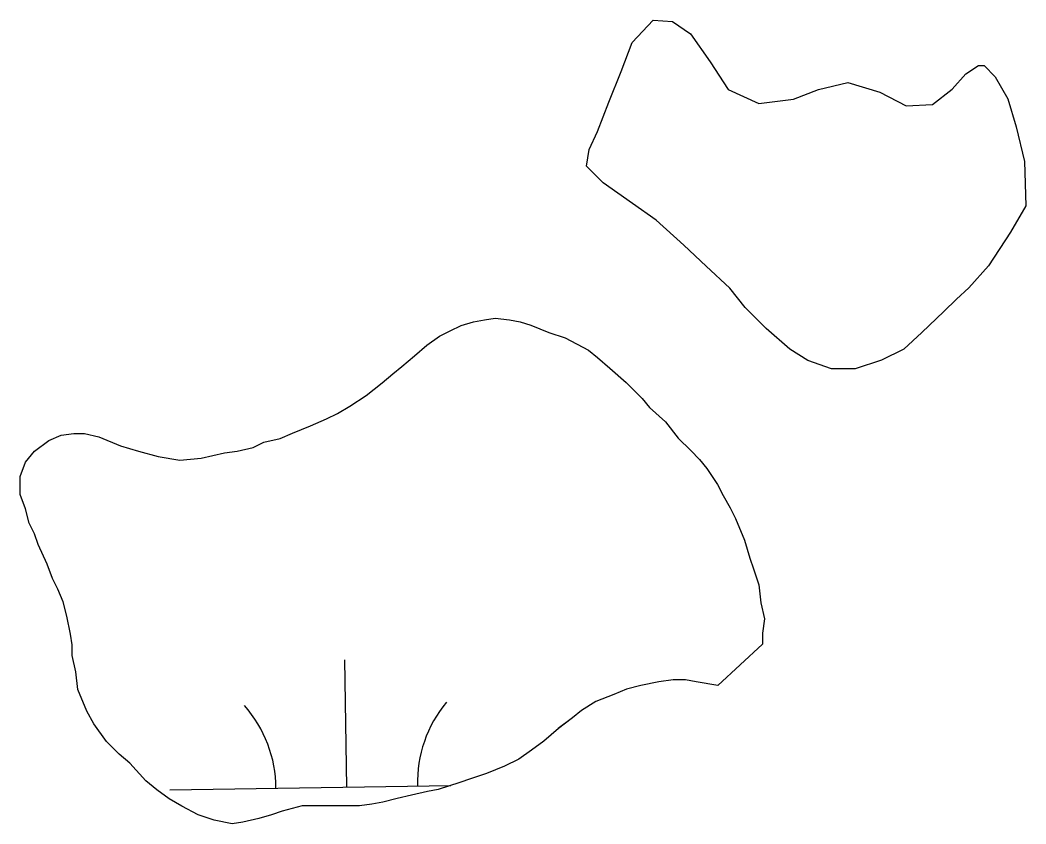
# Model space of a CAD drawing. Extents: x 3855477 to 3893699, y 299188 to 325115.
# Drawn here: x 3883691.3 to 3883975.4, y 306088.9 to 306316 of the extents above; entities that cross this region are included whole.
import ezdxf

# ---------------------------------------------------------------- set-up
doc = ezdxf.new("R2010")
doc.units = 0
doc.layers.add('V-TOPO-SHOR', color=7, linetype='Continuous')
doc.layers.add('V-WETL-SWMP', color=7, linetype='Continuous')

msp = doc.modelspace()

# ---------------------------------------------------------------- linework, layer by layer
at = {"layer": 'V-TOPO-SHOR'}
for points in [[(3883945.98, 306227.75), (3883940.88, 306223.03), (3883934.6, 306219.88), (3883927.14, 306217.52), (3883920.47, 306217.51), (3883913.79, 306219.86), (3883908.68, 306222.99), (3883902, 306228.88), (3883896.11, 306234.76), (3883891.78, 306240.25), (3883885.1, 306246.53), (3883878.81, 306252.41), (3883870.95, 306259.47), (3883864.27, 306264.17), (3883856.02, 306270.05), (3883851.3, 306274.76), (3883852.08, 306279.47), (3883854.43, 306284.58), (3883857.56, 306292.83), (3883861.08, 306301.47), (3883864.21, 306309.72), (3883870.1, 306316.01), (3883875.6, 306315.62), (3883880.7, 306312.09), (3883886.21, 306304.25), (3883891.33, 306296.4), (3883899.96, 306292.48), (3883909.78, 306293.67), (3883916.85, 306296.43), (3883925.09, 306298.4), (3883934.12, 306295.66), (3883941.59, 306291.75), (3883949.05, 306292.15), (3883954.54, 306296.47), (3883958.46, 306300.8), (3883961.99, 306303.16), (3883963.56, 306303.16), (3883966.71, 306300.02), (3883970.25, 306293.74), (3883972.61, 306285.89), (3883974.98, 306276.08), (3883975.39, 306263.51), (3883971.08, 306256.05), (3883964.81, 306246.62), (3883959.31, 306240.33), (3883955.79, 306237.18), (3883952.25, 306233.65), (3883945.98, 306227.75)], [(3883888.39, 306128.05), (3883882.31, 306129.06), (3883879.27, 306129.56), (3883875.73, 306129.56), (3883871.68, 306129.05), (3883866.62, 306128.03), (3883862.56, 306127.01), (3883859.02, 306125.49), (3883853.96, 306123.46), (3883849.91, 306120.92), (3883847.38, 306118.89), (3883843.34, 306115.85), (3883839.29, 306112.3), (3883835.75, 306109.76), (3883832.21, 306107.23), (3883828.16, 306105.2), (3883823.09, 306103.16), (3883818.54, 306101.64), (3883815.5, 306100.62), (3883809.43, 306098.59), (3883806.39, 306098.08), (3883801.83, 306097.06), (3883797.78, 306096.05), (3883793.73, 306095.03), (3883790.69, 306094.52), (3883787.15, 306094.01), (3883783.1, 306094.01), (3883780.06, 306094), (3883777.02, 306094), (3883773.98, 306093.99), (3883770.95, 306093.99), (3883765.38, 306092.47), (3883762.34, 306091.45), (3883758.79, 306090.43), (3883754.24, 306089.41), (3883751.2, 306088.9), (3883746.14, 306089.91), (3883741.58, 306091.42), (3883737.02, 306093.95), (3883733.47, 306095.97), (3883729.92, 306098.5), (3883726.88, 306101.03), (3883722.31, 306106.09), (3883719.27, 306108.62), (3883715.73, 306112.16), (3883712.18, 306117.22), (3883710.15, 306120.76), (3883707.61, 306126.83), (3883707.1, 306131.9), (3883706.08, 306136.45), (3883706.07, 306139.49), (3883705.56, 306142.53), (3883704.54, 306147.59), (3883703.53, 306151.64), (3883702, 306155.19), (3883700.48, 306158.22), (3883698.96, 306162.27), (3883696.42, 306167.84), (3883695.4, 306170.88), (3883693.88, 306173.91), (3883692.86, 306177.96), (3883691.34, 306182.01), (3883691.33, 306187.08), (3883692.85, 306191.13), (3883695.38, 306194.17), (3883699.43, 306197.21), (3883702.97, 306198.74), (3883706.51, 306199.25), (3883709.55, 306199.25), (3883713.6, 306198.24), (3883719.68, 306195.72), (3883724.75, 306194.2), (3883730.32, 306192.69), (3883736.4, 306191.69), (3883742.47, 306192.2), (3883749.06, 306193.73), (3883752.6, 306194.24), (3883757.16, 306195.25), (3883760.19, 306196.78), (3883764.75, 306197.8), (3883768.29, 306199.32), (3883773.35, 306201.35), (3883777.91, 306203.38), (3883780.95, 306204.9), (3883784.49, 306206.93), (3883789.04, 306209.98), (3883793.6, 306213.53), (3883796.63, 306216.06), (3883799.16, 306218.09), (3883802.7, 306221.13), (3883806.24, 306224.18), (3883809.79, 306226.71), (3883812.82, 306228.23), (3883815.86, 306229.76), (3883819.4, 306230.77), (3883822.44, 306231.28), (3883825.48, 306231.79), (3883829.53, 306231.29), (3883832.57, 306230.79), (3883835.61, 306229.78), (3883840.68, 306227.76)], [(3883840.68, 306227.76), (3883845.23, 306226.24), (3883851.82, 306222.71), (3883854.36, 306220.68), (3883857.9, 306217.65), (3883862.47, 306213.6), (3883867.03, 306209.05), (3883869.06, 306206.52), (3883873.62, 306202.48), (3883877.17, 306197.92), (3883880.72, 306194.38), (3883883.25, 306191.85), (3883885.28, 306189.32), (3883888.33, 306184.77), (3883889.85, 306181.73), (3883891.88, 306178.19), (3883893.4, 306175.15), (3883895.94, 306169.08), (3883897.46, 306164.02), (3883898.48, 306160.98), (3883900.01, 306156.42), (3883900.52, 306151.36), (3883901.54, 306146.8), (3883901.03, 306142.75), (3883901.04, 306139.71), (3883888.39, 306128.05)]]:
    msp.add_lwpolyline(points, dxfattribs=at)
at = {"layer": 'V-WETL-SWMP'}
for p, q in [((3883783.59, 306099.29), (3883783.01, 306135.29)), ((3883733.6, 306098.48), (3883812.95, 306099.77))]:
    msp.add_line(p, q, dxfattribs=at)
msp.add_lwpolyline([(3883945.98, 306227.75), (3883940.88, 306223.03), (3883934.6, 306219.88), (3883927.14, 306217.52), (3883920.47, 306217.51), (3883913.79, 306219.86), (3883908.68, 306222.99), (3883902, 306228.88), (3883896.11, 306234.76), (3883891.78, 306240.25), (3883885.1, 306246.53), (3883878.81, 306252.41), (3883870.95, 306259.47), (3883864.27, 306264.17), (3883856.02, 306270.05), (3883851.3, 306274.76), (3883852.08, 306279.47), (3883854.43, 306284.58), (3883857.56, 306292.83), (3883861.08, 306301.47), (3883864.22, 306309.72), (3883870.1, 306316.01), (3883875.6, 306315.62), (3883880.7, 306312.09), (3883886.21, 306304.25), (3883891.32, 306296.4), (3883899.97, 306292.48), (3883909.78, 306293.67), (3883916.85, 306296.43), (3883925.09, 306298.4), (3883934.12, 306295.66), (3883941.59, 306291.74), (3883949.05, 306292.15), (3883954.54, 306296.47), (3883958.46, 306300.79), (3883961.99, 306303.16), (3883963.56, 306303.16), (3883966.71, 306300.02), (3883970.25, 306293.74), (3883972.61, 306285.89), (3883974.98, 306276.08), (3883975.39, 306263.51), (3883971.08, 306256.05), (3883964.81, 306246.62), (3883959.31, 306240.33), (3883955.79, 306237.18), (3883952.25, 306233.65)], close=True, dxfattribs=at)
for points in [[(3883749.06, 306193.73), (3883752.6, 306194.24), (3883757.16, 306195.25), (3883760.19, 306196.78), (3883764.75, 306197.79), (3883768.29, 306199.32), (3883773.35, 306201.35), (3883777.91, 306203.38), (3883780.95, 306204.9), (3883784.49, 306206.93), (3883789.04, 306209.98), (3883793.6, 306213.53), (3883796.63, 306216.06), (3883799.16, 306218.09), (3883802.7, 306221.13), (3883806.24, 306224.17), (3883809.79, 306226.71), (3883812.82, 306228.23), (3883815.86, 306229.76), (3883819.4, 306230.77), (3883822.44, 306231.28), (3883825.48, 306231.79), (3883829.53, 306231.29), (3883832.57, 306230.79), (3883835.61, 306229.78), (3883840.68, 306227.76)], [(3883840.68, 306227.76), (3883845.23, 306226.24), (3883851.82, 306222.71), (3883854.36, 306220.68), (3883857.9, 306217.65), (3883862.47, 306213.6), (3883867.03, 306209.05), (3883869.06, 306206.52), (3883873.62, 306202.48), (3883877.17, 306197.92), (3883880.72, 306194.38), (3883883.25, 306191.85), (3883885.28, 306189.32), (3883888.33, 306184.77), (3883889.85, 306181.73), (3883891.88, 306178.19), (3883893.4, 306175.15), (3883895.94, 306169.08), (3883897.46, 306164.02), (3883898.48, 306160.98), (3883900, 306156.42), (3883900.52, 306151.36), (3883901.54, 306146.8), (3883901.03, 306142.75), (3883901.04, 306139.71), (3883888.39, 306128.05), (3883882.31, 306129.06), (3883879.27, 306129.56), (3883875.73, 306129.56), (3883871.68, 306129.05), (3883866.62, 306128.03), (3883862.56, 306127.01), (3883859.02, 306125.49), (3883853.96, 306123.46), (3883849.91, 306120.92), (3883847.38, 306118.89), (3883843.33, 306115.85), (3883839.29, 306112.3), (3883835.75, 306109.76), (3883832.2, 306107.23), (3883828.16, 306105.2), (3883823.09, 306103.16), (3883818.54, 306101.64), (3883815.5, 306100.62), (3883809.43, 306098.59), (3883806.39, 306098.08), (3883801.83, 306097.06), (3883797.78, 306096.05), (3883793.73, 306095.03), (3883790.69, 306094.52), (3883787.15, 306094.01), (3883783.1, 306094), (3883780.06, 306094), (3883777.02, 306094), (3883773.98, 306093.99), (3883770.95, 306093.99), (3883765.38, 306092.46), (3883762.34, 306091.45), (3883758.79, 306090.43), (3883754.24, 306089.41), (3883751.2, 306088.9), (3883746.14, 306089.91), (3883741.58, 306091.42), (3883737.02, 306093.95), (3883733.47, 306095.97), (3883729.92, 306098.5), (3883726.88, 306101.03), (3883722.32, 306106.09), (3883719.27, 306108.62), (3883715.73, 306112.16), (3883712.18, 306117.22), (3883710.15, 306120.76), (3883707.61, 306126.83), (3883707.1, 306131.9), (3883706.08, 306136.45), (3883706.07, 306139.49), (3883705.56, 306142.53), (3883704.54, 306147.59), (3883703.53, 306151.64), (3883702, 306155.19), (3883700.48, 306158.22), (3883698.96, 306162.27), (3883696.42, 306167.84), (3883695.4, 306170.88), (3883693.88, 306173.91), (3883692.86, 306177.96), (3883691.34, 306182.01), (3883691.33, 306187.08), (3883692.85, 306191.13), (3883695.38, 306194.17), (3883699.42, 306197.21), (3883702.97, 306198.74), (3883706.51, 306199.25), (3883709.55, 306199.25), (3883713.6, 306198.24), (3883719.68, 306195.72), (3883724.75, 306194.2), (3883730.32, 306192.69), (3883736.4, 306191.69), (3883742.47, 306192.2), (3883749.06, 306193.73)]]:
    msp.add_lwpolyline(points, dxfattribs=at)
for centre, start, end in [((3883728.35, 306098.87), 0.1615, 41.7052), ((3883838.82, 306100.67), 140.1615, 181.7052)]:
    msp.add_arc(centre, 35.25, start, end, dxfattribs=at)

doc.saveas('drawing.dxf')
